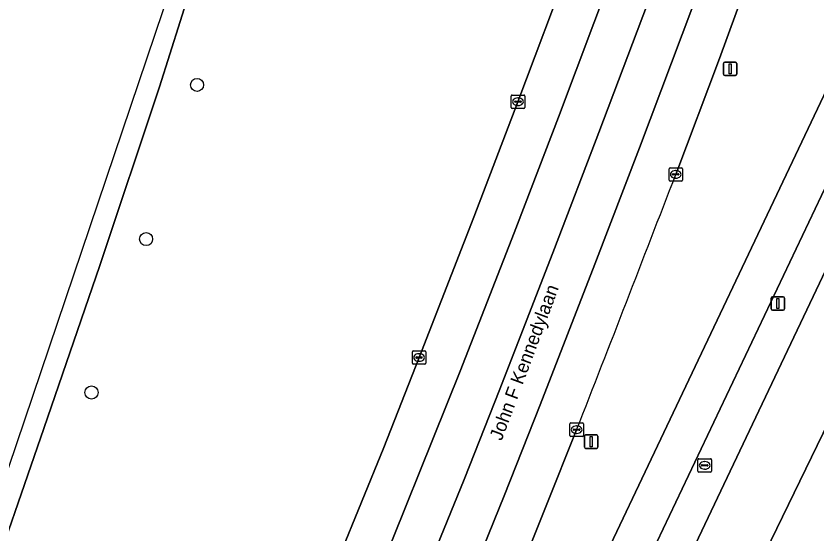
# Model space of a CAD drawing. Extents: x 161477 to 163040, y 383680 to 384871.
# Drawn here: x 161727.3 to 161787.2, y 384750.3 to 384789 of the extents above; entities that cross this region are included whole.
import ezdxf

# ---------------------------------------------------------------- set-up
doc = ezdxf.new("R2010")
doc.units = 0
for name, color, linetype in [('IMGEO_Berm_groen', 7, 'Continuous'), ('IMGEO_Boom', 7, 'Continuous'), ('IMGEO_Fietspad_gesloten', 7, 'Continuous'), ('IMGEO_Groenvoorziening', 7, 'Continuous'), ('IMGEO_Hek', 7, 'Continuous'), ('IMGEO_Kolk', 7, 'Continuous'), ('IMGEO_Lichtmast', 7, 'Continuous'), ('IMGEO_Openbare_ruimte_label', 7, 'Continuous'), ('IMGEO_Rijbaan_lokaal_gesloten', 7, 'Continuous'), ('IMGEO_Rioolput', 7, 'Continuous'), ('IMGEO_Voetpad_open', 7, 'Continuous')]:
    doc.layers.add(name, color=color, linetype=linetype)

msp = doc.modelspace()

# ---------------------------------------------------------------- linework, layer by layer
at = {"layer": 'IMGEO_Berm_groen'}
for points in [[(161747.834, 384817.793), (161747.814, 384817.716), (161747.333, 384815.874), (161746.3, 384811.916), (161740.395, 384791.042), (161738.078, 384783.696), (161733.61, 384770.358), (161729.416, 384758.164), (161724.848, 384744.967), (161721.587, 384735.886), (161718.674, 384728.113)], [(161757.466, 384763.474), (161761.555, 384773.952), (161764.861, 384782.581), (161768.815, 384793.097), (161771.631, 384800.837), (161775.787, 384812.488), (161776.198, 384813.621)], [(161789.405, 384812.072), (161789.4, 384812.057), (161788.981, 384810.894), (161783.746, 384796.333), (161779.911, 384785.807), (161776.651, 384777.152)], [(161769.245, 384758.083), (161764.688, 384746.722), (161763.528, 384743.867), (161755.837, 384725.304), (161751.324, 384714.413), (161754.426, 384712.973), (161799.435, 384807.726), (161800.209, 384809.412), (161800.411, 384809.395)], [(161737.937, 384716.326), (161742.35, 384726.528), (161749.829, 384744.493), (161754.825, 384756.76), (161757.466, 384763.474)]]:
    msp.add_lwpolyline(points, dxfattribs=at)
msp.add_arc((158990.044, 385848.439), 2985.437, 338.578573, 338.971173, dxfattribs=at)
at = {"layer": 'IMGEO_Boom'}
for centre in [(161740.874, 384783.837), (161737.069, 384772.324), (161732.984, 384760.863)]:
    msp.add_circle(centre, 0.489, dxfattribs=at)
at = {"layer": 'IMGEO_Fietspad_gesloten'}
for points in [[(161801.859, 384820.032), (161800.935, 384812.59), (161800.697, 384810.405), (161800.695, 384810.382), (161800.692, 384810.359), (161800.411, 384809.395), (161800.209, 384809.412), (161799.435, 384807.726), (161754.426, 384712.973)], [(161750.618, 384697.888), (161803.161, 384808.473), (161803.913, 384809.963)]]:
    msp.add_lwpolyline(points, dxfattribs=at)
at = {"layer": 'IMGEO_Groenvoorziening'}
for points in [[(161804.698, 384805.476), (161800.478, 384796.565), (161778.347, 384750), (161773.012, 384738.776), (161751.678, 384693.98), (161741.125, 384672.506), (161729.219, 384648.412), (161733.008, 384645.95), (161782.919, 384748.037), (161810.108, 384804.005), (161836.574, 384803.916), (161949.969, 384804.107), (162038.287, 384809.499)], [(161949.969, 384804.107), (161836.574, 384803.916), (161810.108, 384804.005), (161782.919, 384748.037), (161733.008, 384645.95), (161725.311, 384630.208), (161692.773, 384563.441)]]:
    msp.add_lwpolyline(points, dxfattribs=at)
at = {"layer": 'IMGEO_Hek'}
msp.add_lwpolyline([(162038.287, 384809.499), (161949.969, 384804.107), (161836.574, 384803.916), (161810.108, 384804.005), (161782.919, 384748.037)], dxfattribs=at)
at = {"layer": 'IMGEO_Kolk'}
for p, q in [((161764.36, 384782.155), (161764.36, 384783.007)), ((161764.435, 384783.081), (161765.287, 384783.081)), ((161764.848, 384782.861), (161764.873, 384782.861)), ((161765.361, 384783.007), (161765.361, 384782.155)), ((161764.619, 384782.575), (161764.619, 384782.587)), ((161765.057, 384782.538), (161764.659, 384782.538)), ((161764.662, 384782.624), (161765.06, 384782.624)), ((161764.871, 384782.301), (161764.846, 384782.301)), ((161765.103, 384782.587), (161765.103, 384782.575)), ((161765.287, 384782.081), (161764.435, 384782.081)), ((161776.15, 384776.726), (161776.15, 384777.578)), ((161776.225, 384777.652), (161777.077, 384777.652)), ((161776.638, 384777.432), (161776.663, 384777.432)), ((161777.151, 384777.578), (161777.151, 384776.726)), ((161776.409, 384777.146), (161776.409, 384777.158)), ((161776.847, 384777.109), (161776.449, 384777.109)), ((161776.452, 384777.195), (161776.85, 384777.195)), ((161776.661, 384776.872), (161776.636, 384776.872)), ((161776.893, 384777.158), (161776.893, 384777.146)), ((161777.077, 384776.652), (161776.225, 384776.652)), ((161756.965, 384763.048), (161756.965, 384763.9)), ((161757.04, 384763.974), (161757.892, 384763.974)), ((161757.453, 384763.754), (161757.478, 384763.754)), ((161757.966, 384763.9), (161757.966, 384763.048)), ((161757.224, 384763.468), (161757.224, 384763.48)), ((161757.662, 384763.431), (161757.264, 384763.431)), ((161757.267, 384763.517), (161757.665, 384763.517)), ((161757.476, 384763.194), (161757.451, 384763.194)), ((161757.708, 384763.48), (161757.708, 384763.468)), ((161757.892, 384762.974), (161757.04, 384762.974)), ((161768.744, 384757.657), (161768.744, 384758.509)), ((161768.819, 384758.583), (161769.671, 384758.583)), ((161769.232, 384758.363), (161769.257, 384758.363)), ((161769.745, 384758.509), (161769.745, 384757.657)), ((161769.003, 384758.077), (161769.003, 384758.089)), ((161769.441, 384758.04), (161769.043, 384758.04)), ((161769.046, 384758.126), (161769.444, 384758.126)), ((161769.255, 384757.803), (161769.23, 384757.803)), ((161769.487, 384758.089), (161769.487, 384758.077)), ((161769.671, 384757.583), (161768.819, 384757.583))]:
    msp.add_line(p, q, dxfattribs=at)
for points in [[(161764.36, 384782.155), (161764.36, 384783.007)], [(161764.435, 384783.081), (161765.287, 384783.081)], [(161765.361, 384783.007), (161765.361, 384782.155)], [(161765.287, 384782.081), (161764.435, 384782.081)], [(161776.15, 384776.726), (161776.15, 384777.578)], [(161776.225, 384777.652), (161777.077, 384777.652)], [(161777.151, 384777.578), (161777.151, 384776.726)], [(161777.077, 384776.652), (161776.225, 384776.652)], [(161756.965, 384763.048), (161756.965, 384763.9)], [(161757.04, 384763.974), (161757.892, 384763.974)], [(161757.966, 384763.9), (161757.966, 384763.048)], [(161757.892, 384762.974), (161757.04, 384762.974)], [(161768.744, 384757.657), (161768.744, 384758.509)], [(161768.819, 384758.583), (161769.671, 384758.583)], [(161769.745, 384758.509), (161769.745, 384757.657)], [(161769.671, 384757.583), (161768.819, 384757.583)]]:
    msp.add_lwpolyline(points, dxfattribs=at)
for centre, radius, start, end in [((161764.437, 384783.005), 0.0765, 91.55205, 178.44795), ((161764.437, 384783.005), 0.0765, 91.55205, 178.44795), ((161765.285, 384783.005), 0.0765, 1.55205, 88.44795), ((161765.285, 384783.005), 0.0765, 1.55205, 88.44795), ((161764.659, 384782.584), 0.0403, 85.87752, 175.75265), ((161764.656, 384782.574), 0.0366, 178.93798, 274.71019), ((161765.06, 384782.581), 0.043, 264.86636, 352.45326), ((161765.064, 384782.586), 0.0386, 1.73085, 96.63898), ((161764.437, 384782.157), 0.0765, 181.55205, 268.44795), ((161764.437, 384782.157), 0.0765, 181.55205, 268.44795), ((161765.285, 384782.157), 0.0765, 271.55205, 358.44795), ((161765.285, 384782.157), 0.0765, 271.55205, 358.44795), ((161776.227, 384777.576), 0.0765, 91.55205, 178.44795), ((161776.227, 384777.576), 0.0765, 91.55205, 178.44795), ((161777.075, 384777.576), 0.0765, 1.55205, 88.44795), ((161777.075, 384777.576), 0.0765, 1.55205, 88.44795), ((161776.449, 384777.155), 0.0403, 85.87752, 175.75265), ((161776.446, 384777.145), 0.0366, 178.93798, 274.71019), ((161776.85, 384777.152), 0.043, 264.86636, 352.45326), ((161776.854, 384777.157), 0.0386, 1.73085, 96.63898), ((161776.227, 384776.728), 0.0765, 181.55205, 268.44795), ((161776.227, 384776.728), 0.0765, 181.55205, 268.44795), ((161777.075, 384776.728), 0.0765, 271.55205, 358.44795), ((161777.075, 384776.728), 0.0765, 271.55205, 358.44795), ((161757.042, 384763.898), 0.0765, 91.55205, 178.44795), ((161757.042, 384763.898), 0.0765, 91.55205, 178.44795), ((161757.89, 384763.898), 0.0765, 1.55205, 88.44795), ((161757.89, 384763.898), 0.0765, 1.55205, 88.44795), ((161757.042, 384763.05), 0.0765, 181.55205, 268.44795), ((161757.042, 384763.05), 0.0765, 181.55205, 268.44795), ((161757.264, 384763.477), 0.0403, 85.87752, 175.75265), ((161757.261, 384763.467), 0.0366, 178.93798, 274.71019), ((161757.665, 384763.474), 0.043, 264.86636, 352.45326), ((161757.669, 384763.479), 0.0386, 1.73085, 96.63898), ((161757.89, 384763.05), 0.0765, 271.55205, 358.44795), ((161757.89, 384763.05), 0.0765, 271.55205, 358.44795), ((161768.821, 384758.507), 0.0765, 91.55205, 178.44795), ((161768.821, 384758.507), 0.0765, 91.55205, 178.44795), ((161769.669, 384758.507), 0.0765, 1.55205, 88.44795), ((161769.669, 384758.507), 0.0765, 1.55205, 88.44795), ((161768.821, 384757.659), 0.0765, 181.55205, 268.44795), ((161768.821, 384757.659), 0.0765, 181.55205, 268.44795), ((161769.043, 384758.086), 0.0403, 85.87752, 175.75265), ((161769.04, 384758.076), 0.0366, 178.93798, 274.71019), ((161769.444, 384758.083), 0.043, 264.86636, 352.45326), ((161769.448, 384758.088), 0.0386, 1.73085, 96.63898), ((161769.669, 384757.659), 0.0765, 271.55205, 358.44795), ((161769.669, 384757.659), 0.0765, 271.55205, 358.44795)]:
    msp.add_arc(centre, radius, start, end, dxfattribs=at)
for centre, major_axis, ratio, start_param, end_param in [((161764.847, 384782.581), (-0.387, 0.002), 0.722429, 4.712389, 7.853982), ((161764.872, 384782.581), (-0.39, 0.002), 0.717154, 1.570796, 4.712389), ((161776.637, 384777.152), (-0.387, 0.002), 0.722429, 4.712389, 7.853982), ((161776.662, 384777.152), (-0.39, 0.002), 0.717154, 1.570796, 4.712389), ((161757.452, 384763.474), (-0.387, 0.002), 0.722429, 4.712389, 7.853982), ((161757.477, 384763.474), (-0.39, 0.002), 0.717154, 1.570796, 4.712389), ((161769.231, 384758.083), (-0.387, 0.002), 0.722429, 4.712389, 7.853982), ((161769.256, 384758.083), (-0.39, 0.002), 0.717154, 1.570796, 4.712389)]:
    msp.add_ellipse(centre, major_axis=major_axis, ratio=ratio, start_param=start_param, end_param=end_param, dxfattribs=at)
at = {"layer": 'IMGEO_Lichtmast'}
for p, q in [((161780.217, 384784.648), (161780.217, 384785.448)), ((161780.217, 384785.448), (161780.217, 384784.648)), ((161780.317, 384785.548), (161781.107, 384785.548)), ((161781.107, 384785.548), (161780.317, 384785.548)), ((161781.207, 384785.448), (161781.207, 384784.648)), ((161781.207, 384784.648), (161781.207, 384785.448)), ((161781.107, 384784.548), (161780.317, 384784.548)), ((161780.317, 384784.548), (161781.107, 384784.548)), ((161783.782, 384767.116), (161783.782, 384767.916)), ((161783.782, 384767.916), (161783.782, 384767.116)), ((161783.882, 384768.016), (161784.672, 384768.016)), ((161784.672, 384768.016), (161783.882, 384768.016)), ((161784.772, 384767.916), (161784.772, 384767.116)), ((161784.772, 384767.116), (161784.772, 384767.916)), ((161784.672, 384767.016), (161783.882, 384767.016)), ((161783.882, 384767.016), (161784.672, 384767.016)), ((161769.931, 384757.687), (161770.721, 384757.687)), ((161770.721, 384757.687), (161769.931, 384757.687)), ((161769.831, 384756.787), (161769.831, 384757.587)), ((161769.831, 384757.587), (161769.831, 384756.787)), ((161770.821, 384757.587), (161770.821, 384756.787)), ((161770.821, 384756.787), (161770.821, 384757.587)), ((161770.721, 384756.687), (161769.931, 384756.687)), ((161769.931, 384756.687), (161770.721, 384756.687))]:
    msp.add_line(p, q, dxfattribs=at)
for points in [[(161780.637, 384785.423), (161780.787, 384785.423), (161780.787, 384784.673), (161780.637, 384784.673), (161780.637, 384785.423)], [(161784.202, 384767.891), (161784.352, 384767.891), (161784.352, 384767.141), (161784.202, 384767.141), (161784.202, 384767.891)], [(161770.251, 384757.562), (161770.401, 384757.562), (161770.401, 384756.812), (161770.251, 384756.812), (161770.251, 384757.562)]]:
    msp.add_lwpolyline(points, dxfattribs=at)
for centre, start, end in [((161780.317, 384785.448), 90, 180), ((161780.317, 384785.448), 90, 180), ((161781.107, 384785.448), 0, 90), ((161781.107, 384785.448), 360, 90), ((161780.317, 384784.648), 180, 270), ((161780.317, 384784.648), 180, 270), ((161781.107, 384784.648), 270, 0), ((161781.107, 384784.648), 270, 0), ((161783.882, 384767.916), 90, 180), ((161783.882, 384767.916), 90, 180), ((161784.672, 384767.916), 0, 90), ((161784.672, 384767.916), 360, 90), ((161783.882, 384767.116), 180, 270), ((161783.882, 384767.116), 180, 270), ((161784.672, 384767.116), 270, 0), ((161784.672, 384767.116), 270, 0), ((161769.931, 384757.587), 90, 180), ((161769.931, 384757.587), 90, 180), ((161770.721, 384757.587), 0, 90), ((161770.721, 384757.587), 360, 90), ((161769.931, 384756.787), 180, 270), ((161769.931, 384756.787), 180, 270), ((161770.721, 384756.787), 270, 0), ((161770.721, 384756.787), 270, 0)]:
    msp.add_arc(centre, 0.1, start, end, dxfattribs=at)
at = {"layer": 'IMGEO_Rijbaan_lokaal_gesloten'}
for points in [[(161718.674, 384728.113), (161721.587, 384735.886), (161724.848, 384744.967), (161729.416, 384758.164), (161733.61, 384770.358), (161738.078, 384783.696), (161740.395, 384791.042), (161746.3, 384811.916), (161747.333, 384815.874), (161745.215, 384816.138), (161740.764, 384796.627), (161726.15, 384753.412), (161706.085, 384702.624), (161679.558, 384646.065), (161659.742, 384606.287)], [(161740.907, 384715.04), (161745.33, 384725.263), (161752.822, 384743.261), (161753.495, 384744.913), (161760.547, 384762.466), (161764.574, 384772.785), (161764.826, 384773.442), (161767.887, 384781.432), (161771.851, 384791.974), (161774.676, 384799.74), (161778.833, 384811.392), (161779.086, 384812.09), (161775.787, 384812.488), (161771.631, 384800.837), (161768.815, 384793.097), (161764.861, 384782.581), (161761.555, 384773.952), (161757.466, 384763.474), (161754.825, 384756.76), (161749.829, 384744.493), (161742.35, 384726.528), (161737.937, 384716.326)], [(161755.815, 384742.028), (161760.835, 384754.354), (161763.493, 384761.113), (161767.593, 384771.617), (161770.913, 384780.284), (161774.886, 384790.851), (161777.721, 384798.643), (161781.878, 384810.297), (161782.384, 384811.691), (161779.086, 384812.09), (161778.833, 384811.392), (161774.676, 384799.74), (161771.851, 384791.974), (161767.887, 384781.432), (161764.826, 384773.442), (161764.574, 384772.785), (161760.547, 384762.466), (161753.495, 384744.913)], [(161758.808, 384740.796), (161763.84, 384753.151), (161766.507, 384759.932), (161770.612, 384770.45), (161773.939, 384779.135), (161777.922, 384789.728), (161780.766, 384797.546), (161784.924, 384809.201), (161785.713, 384811.289), (161782.384, 384811.691), (161781.878, 384810.297), (161777.721, 384798.643), (161774.886, 384790.851), (161770.913, 384780.284), (161767.593, 384771.617), (161763.493, 384761.113), (161760.835, 384754.354), (161755.815, 384742.028)], [(161776.651, 384777.152), (161779.911, 384785.807), (161783.746, 384796.333), (161788.981, 384810.894), (161785.713, 384811.289), (161784.924, 384809.201), (161780.766, 384797.546), (161777.922, 384789.728), (161773.939, 384779.135), (161770.612, 384770.45), (161766.507, 384759.932), (161763.84, 384753.151), (161758.808, 384740.796), (161752.761, 384726.567), (161753.243, 384726.355), (161755.837, 384725.304), (161763.528, 384743.867), (161764.688, 384746.722), (161769.245, 384758.083)]]:
    msp.add_lwpolyline(points, dxfattribs=at)
msp.add_arc((158990.044, 385848.439), 2985.437, 338.578573, 338.971173, dxfattribs=at)
at = {"layer": 'IMGEO_Rioolput'}
for p, q in [((161778.388, 384755.916), (161779.24, 384755.916)), ((161778.313, 384754.99), (161778.313, 384755.842)), ((161778.572, 384755.41), (161778.572, 384755.422)), ((161779.01, 384755.373), (161778.612, 384755.373)), ((161778.615, 384755.459), (161779.013, 384755.459)), ((161778.801, 384755.696), (161778.826, 384755.696)), ((161779.056, 384755.422), (161779.056, 384755.41)), ((161779.314, 384755.842), (161779.314, 384754.99)), ((161779.24, 384754.916), (161778.388, 384754.916)), ((161778.824, 384755.136), (161778.799, 384755.136))]:
    msp.add_line(p, q, dxfattribs=at)
for points in [[(161778.388, 384755.916), (161779.24, 384755.916)], [(161778.313, 384754.99), (161778.313, 384755.842)], [(161779.314, 384755.842), (161779.314, 384754.99)], [(161779.24, 384754.916), (161778.388, 384754.916)]]:
    msp.add_lwpolyline(points, dxfattribs=at)
for centre, radius, start, end in [((161778.39, 384755.84), 0.0765, 91.55205, 178.44795), ((161778.39, 384755.84), 0.0765, 91.55205, 178.44795), ((161779.238, 384755.84), 0.0765, 1.55205, 88.44795), ((161779.238, 384755.84), 0.0765, 1.55205, 88.44795), ((161778.612, 384755.419), 0.0403, 85.87752, 175.75265), ((161778.609, 384755.409), 0.0366, 178.93798, 274.71019), ((161779.013, 384755.416), 0.043, 264.86636, 352.45326), ((161779.017, 384755.421), 0.0386, 1.73085, 96.63898), ((161778.39, 384754.992), 0.0765, 181.55205, 268.44795), ((161778.39, 384754.992), 0.0765, 181.55205, 268.44795), ((161779.238, 384754.992), 0.0765, 271.55205, 358.44795), ((161779.238, 384754.992), 0.0765, 271.55205, 358.44795)]:
    msp.add_arc(centre, radius, start, end, dxfattribs=at)
for centre, major_axis, ratio, start_param, end_param in [((161778.8, 384755.416), (-0.387, 0.002), 0.722429, 4.712389, 7.853982), ((161778.825, 384755.416), (-0.39, 0.002), 0.717154, 1.570796, 4.712389)]:
    msp.add_ellipse(centre, major_axis=major_axis, ratio=ratio, start_param=start_param, end_param=end_param, dxfattribs=at)
at = {"layer": 'IMGEO_Voetpad_open'}
for points in [[(161803.913, 384809.963), (161803.161, 384808.473), (161750.618, 384697.888), (161747.376, 384691.207), (161744.067, 384684.424), (161742.516, 384681.245), (161742.249, 384680.698), (161714.176, 384623.884), (161700.887, 384597.12), (161693.509, 384582.44), (161686.205, 384568.22)], [(161751.678, 384693.98), (161773.012, 384738.776), (161778.347, 384750), (161800.478, 384796.565), (161804.698, 384805.476)]]:
    msp.add_lwpolyline(points, dxfattribs=at)

# ---------------------------------------------------------------- texts
at = {"layer": 'IMGEO_Openbare_ruimte_label'}
msp.add_text('John F Kennedylaan', height=1, rotation=69.5177, dxfattribs=at).set_placement((161763.636, 384757.202))

doc.saveas('drawing.dxf')
